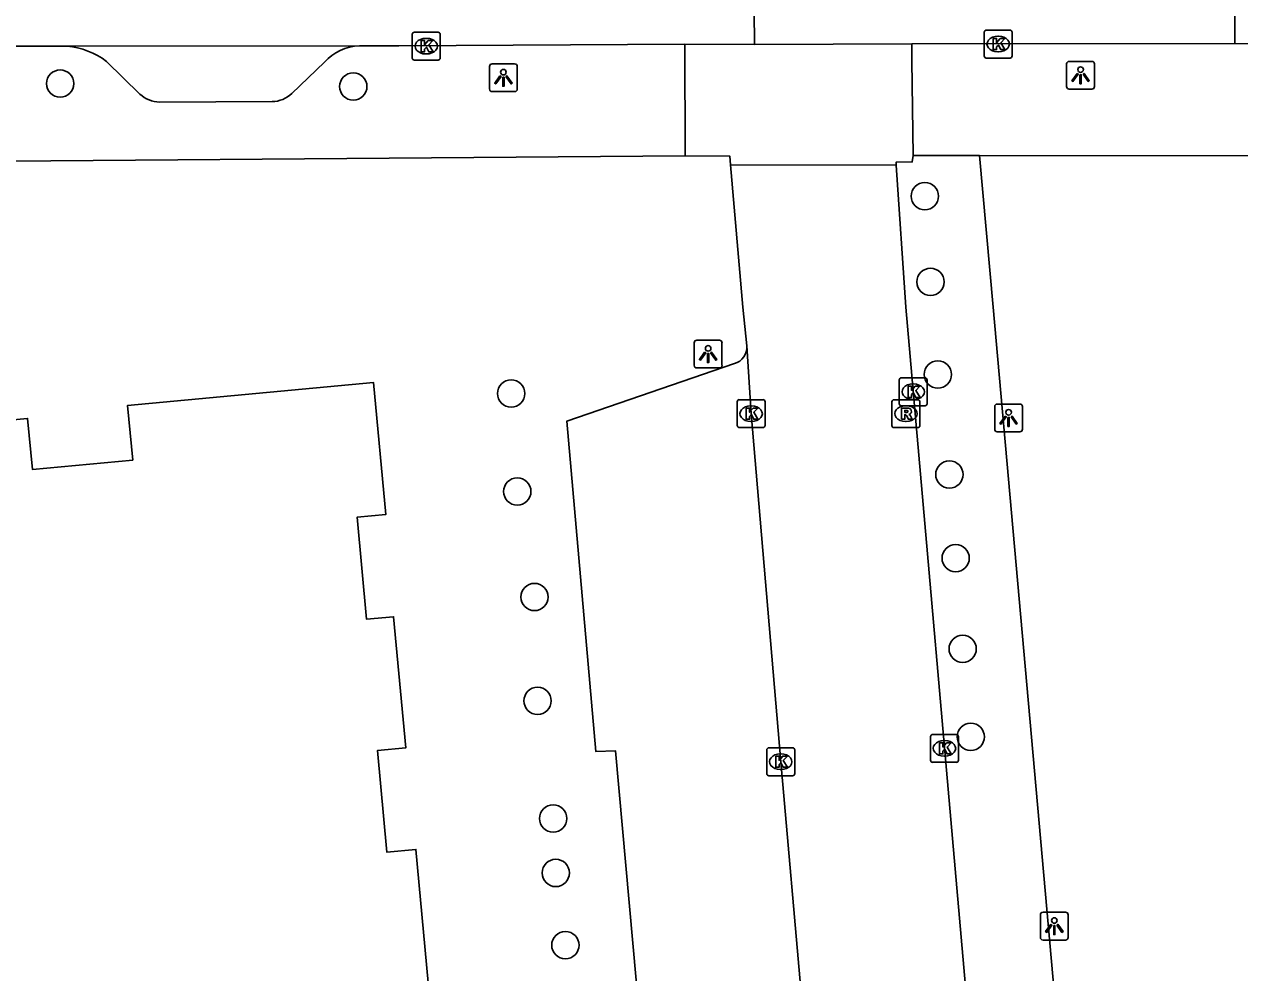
# Model space of a CAD drawing. Extents: x 157793 to 159380, y 380882 to 382313.
# Drawn here: x 158289.2 to 158332.75, y 381226.15 to 381260.13 of the extents above; entities that cross this region are included whole.
import ezdxf

# ---------------------------------------------------------------- set-up
doc = ezdxf.new("R2010")
doc.units = 0
for name, color, linetype in [('IMGEO_Boom', 7, 'Continuous'), ('IMGEO_Kolk', 7, 'Continuous'), ('IMGEO_Lichtpunt', 7, 'Continuous'), ('IMGEO_Pand', 7, 'Continuous'), ('IMGEO_Parkeervlak_open', 7, 'Continuous'), ('IMGEO_Rijbaan_lokaal_gesloten', 7, 'Continuous'), ('IMGEO_Rijbaan_lokaal_open', 7, 'Continuous'), ('IMGEO_Rioolput', 7, 'Continuous'), ('IMGEO_Voetpad_open', 7, 'Continuous')]:
    doc.layers.add(name, color=color, linetype=linetype)

msp = doc.modelspace()

# ---------------------------------------------------------------- linework, layer by layer
at = {"layer": 'IMGEO_Boom'}
for centre in [(158290.482, 381258.006), (158300.989, 381257.9), (158321.471, 381253.975), (158321.672, 381250.901), (158321.935, 381247.586), (158306.644, 381246.901), (158322.349, 381244.003), (158306.866, 381243.391), (158322.575, 381241.005), (158307.482, 381239.612), (158322.826, 381237.753), (158307.594, 381235.89), (158323.115, 381234.603), (158308.153, 381231.677), (158308.242, 381229.725), (158308.588, 381227.14)]:
    msp.add_circle(centre, 0.489, dxfattribs=at)
at = {"layer": 'IMGEO_Kolk'}
for p, q in [((158303.101, 381258.922), (158303.101, 381259.774)), ((158303.176, 381259.848), (158304.028, 381259.848)), ((158303.589, 381259.628), (158303.614, 381259.628)), ((158304.102, 381259.774), (158304.102, 381258.922)), ((158323.597, 381258.997), (158323.597, 381259.849)), ((158323.672, 381259.923), (158324.524, 381259.923)), ((158324.085, 381259.703), (158324.11, 381259.703)), ((158324.598, 381259.849), (158324.598, 381258.997)), ((158304.028, 381258.848), (158303.176, 381258.848)), ((158303.612, 381259.068), (158303.587, 381259.068)), ((158324.524, 381258.923), (158323.672, 381258.923)), ((158324.108, 381259.143), (158324.083, 381259.143)), ((158320.552, 381246.539), (158320.552, 381247.391)), ((158320.627, 381247.465), (158321.479, 381247.465)), ((158321.553, 381247.391), (158321.553, 381246.539)), ((158321.04, 381247.245), (158321.065, 381247.245)), ((158314.745, 381245.756), (158314.745, 381246.608)), ((158314.82, 381246.682), (158315.672, 381246.682)), ((158315.746, 381246.608), (158315.746, 381245.756)), ((158321.063, 381246.685), (158321.038, 381246.685)), ((158315.233, 381246.462), (158315.258, 381246.462)), ((158321.479, 381246.465), (158320.627, 381246.465)), ((158315.672, 381245.682), (158314.82, 381245.682)), ((158315.256, 381245.902), (158315.231, 381245.902)), ((158321.673, 381233.763), (158321.673, 381234.615)), ((158321.748, 381234.689), (158322.6, 381234.689)), ((158322.161, 381234.469), (158322.186, 381234.469)), ((158322.674, 381234.615), (158322.674, 381233.763)), ((158315.805, 381233.285), (158315.805, 381234.137)), ((158315.88, 381234.211), (158316.732, 381234.211)), ((158316.293, 381233.991), (158316.318, 381233.991)), ((158316.806, 381234.137), (158316.806, 381233.285)), ((158322.184, 381233.909), (158322.159, 381233.909)), ((158322.6, 381233.689), (158321.748, 381233.689)), ((158316.732, 381233.211), (158315.88, 381233.211)), ((158316.316, 381233.431), (158316.291, 381233.431))]:
    msp.add_line(p, q, dxfattribs=at)
for points in [[(158303.101, 381258.922), (158303.101, 381259.774)], [(158303.176, 381259.848), (158304.028, 381259.848)], [(158304.102, 381259.774), (158304.102, 381258.922)], [(158323.597, 381258.997), (158323.597, 381259.849)], [(158323.672, 381259.923), (158324.524, 381259.923)], [(158323.918, 381259.623), (158324.041, 381259.623), (158324.041, 381259.472), (158324.171, 381259.623), (158324.335, 381259.623), (158324.189, 381259.472), (158324.342, 381259.223), (158324.19, 381259.223), (158324.105, 381259.387), (158324.041, 381259.32), (158324.041, 381259.223), (158323.918, 381259.223), (158323.918, 381259.623)], [(158324.598, 381259.849), (158324.598, 381258.997)], [(158303.422, 381259.548), (158303.545, 381259.548), (158303.545, 381259.397), (158303.675, 381259.548), (158303.839, 381259.548), (158303.693, 381259.397), (158303.846, 381259.148), (158303.694, 381259.148), (158303.609, 381259.312), (158303.545, 381259.245), (158303.545, 381259.148), (158303.422, 381259.148), (158303.422, 381259.548)], [(158304.028, 381258.848), (158303.176, 381258.848)], [(158324.524, 381258.923), (158323.672, 381258.923)], [(158320.552, 381246.539), (158320.552, 381247.391)], [(158320.627, 381247.465), (158321.479, 381247.465)], [(158321.553, 381247.391), (158321.553, 381246.539)], [(158320.873, 381247.165), (158320.996, 381247.165), (158320.996, 381247.014), (158321.126, 381247.165), (158321.29, 381247.165), (158321.144, 381247.014), (158321.297, 381246.765), (158321.145, 381246.765), (158321.06, 381246.929), (158320.996, 381246.862), (158320.996, 381246.765), (158320.873, 381246.765), (158320.873, 381247.165)], [(158314.745, 381245.756), (158314.745, 381246.608)], [(158314.82, 381246.682), (158315.672, 381246.682)], [(158315.746, 381246.608), (158315.746, 381245.756)], [(158315.066, 381246.382), (158315.189, 381246.382), (158315.189, 381246.231), (158315.319, 381246.382), (158315.483, 381246.382), (158315.337, 381246.231), (158315.49, 381245.982), (158315.338, 381245.982), (158315.253, 381246.146), (158315.189, 381246.079), (158315.189, 381245.982), (158315.066, 381245.982), (158315.066, 381246.382)], [(158321.479, 381246.465), (158320.627, 381246.465)], [(158315.672, 381245.682), (158314.82, 381245.682)], [(158321.673, 381233.763), (158321.673, 381234.615)], [(158321.748, 381234.689), (158322.6, 381234.689)], [(158321.994, 381234.389), (158322.117, 381234.389), (158322.117, 381234.238), (158322.247, 381234.389), (158322.411, 381234.389), (158322.265, 381234.238), (158322.418, 381233.989), (158322.266, 381233.989), (158322.181, 381234.153), (158322.117, 381234.086), (158322.117, 381233.989), (158321.994, 381233.989), (158321.994, 381234.389)], [(158322.674, 381234.615), (158322.674, 381233.763)], [(158315.805, 381233.285), (158315.805, 381234.137)], [(158315.88, 381234.211), (158316.732, 381234.211)], [(158316.126, 381233.911), (158316.249, 381233.911), (158316.249, 381233.76), (158316.379, 381233.911), (158316.543, 381233.911), (158316.397, 381233.76), (158316.55, 381233.511), (158316.398, 381233.511), (158316.313, 381233.675), (158316.249, 381233.608), (158316.249, 381233.511), (158316.126, 381233.511), (158316.126, 381233.911)], [(158316.806, 381234.137), (158316.806, 381233.285)], [(158322.6, 381233.689), (158321.748, 381233.689)], [(158316.732, 381233.211), (158315.88, 381233.211)]]:
    msp.add_lwpolyline(points, dxfattribs=at)
for centre, start, end in [((158303.178, 381259.772), 91.552, 178.448), ((158303.178, 381259.772), 91.552, 178.448), ((158304.026, 381259.772), 1.552, 88.448), ((158304.026, 381259.772), 1.552, 88.448), ((158323.674, 381259.847), 91.552, 178.448), ((158323.674, 381259.847), 91.552, 178.448), ((158324.522, 381259.847), 1.552, 88.448), ((158324.522, 381259.847), 1.552, 88.448), ((158303.178, 381258.924), 181.552, 268.448), ((158303.178, 381258.924), 181.552, 268.448), ((158304.026, 381258.924), 271.552, 358.448), ((158304.026, 381258.924), 271.552, 358.448), ((158323.674, 381258.999), 181.552, 268.448), ((158323.674, 381258.999), 181.552, 268.448), ((158324.522, 381258.999), 271.552, 358.448), ((158324.522, 381258.999), 271.552, 358.448), ((158320.629, 381247.389), 91.552, 178.448), ((158320.629, 381247.389), 91.552, 178.448), ((158321.477, 381247.389), 1.552, 88.448), ((158321.477, 381247.389), 1.552, 88.448), ((158314.822, 381246.606), 91.552, 178.448), ((158314.822, 381246.606), 91.552, 178.448), ((158315.67, 381246.606), 1.552, 88.448), ((158315.67, 381246.606), 1.552, 88.448), ((158320.629, 381246.541), 181.552, 268.448), ((158320.629, 381246.541), 181.552, 268.448), ((158321.477, 381246.541), 271.552, 358.448), ((158321.477, 381246.541), 271.552, 358.448), ((158314.822, 381245.758), 181.552, 268.448), ((158314.822, 381245.758), 181.552, 268.448), ((158315.67, 381245.758), 271.552, 358.448), ((158315.67, 381245.758), 271.552, 358.448), ((158321.75, 381234.613), 91.552, 178.448), ((158321.75, 381234.613), 91.552, 178.448), ((158322.598, 381234.613), 1.552, 88.448), ((158322.598, 381234.613), 1.552, 88.448), ((158315.882, 381234.135), 91.552, 178.448), ((158315.882, 381234.135), 91.552, 178.448), ((158316.73, 381234.135), 1.552, 88.448), ((158316.73, 381234.135), 1.552, 88.448), ((158321.75, 381233.765), 181.552, 268.448), ((158321.75, 381233.765), 181.552, 268.448), ((158322.598, 381233.765), 271.552, 358.448), ((158322.598, 381233.765), 271.552, 358.448), ((158315.882, 381233.287), 181.552, 268.448), ((158315.882, 381233.287), 181.552, 268.448), ((158316.73, 381233.287), 271.552, 358.448), ((158316.73, 381233.287), 271.552, 358.448)]:
    msp.add_arc(centre, 0.0765, start, end, dxfattribs=at)
for centre, major_axis, ratio, start_param, end_param in [((158303.588, 381259.348), (-0.387, 0.002), 0.722429, 4.712389, 7.853982), ((158303.613, 381259.348), (-0.39, 0.002), 0.717154, 1.570796, 4.712389), ((158324.084, 381259.423), (-0.387, 0.002), 0.722429, 4.712389, 7.853982), ((158324.109, 381259.423), (-0.39, 0.002), 0.717154, 1.570796, 4.712389), ((158321.039, 381246.965), (-0.387, 0.002), 0.722429, 4.712389, 7.853982), ((158321.064, 381246.965), (-0.39, 0.002), 0.717154, 1.570796, 4.712389), ((158315.232, 381246.182), (-0.387, 0.002), 0.722429, 4.712389, 7.853982), ((158315.257, 381246.182), (-0.39, 0.002), 0.717154, 1.570796, 4.712389), ((158322.16, 381234.189), (-0.387, 0.002), 0.722429, 4.712389, 7.853982), ((158322.185, 381234.189), (-0.39, 0.002), 0.717154, 1.570796, 4.712389), ((158316.292, 381233.711), (-0.387, 0.002), 0.722429, 4.712389, 7.853982), ((158316.317, 381233.711), (-0.39, 0.002), 0.717154, 1.570796, 4.712389)]:
    msp.add_ellipse(centre, major_axis=major_axis, ratio=ratio, start_param=start_param, end_param=end_param, dxfattribs=at)
at = {"layer": 'IMGEO_Lichtpunt'}
for p, q in [((158306.771, 381258.715), (158305.963, 381258.715)), ((158306.771, 381258.715), (158305.963, 381258.715)), ((158327.454, 381258.804), (158326.646, 381258.804)), ((158327.454, 381258.804), (158326.646, 381258.804)), ((158305.869, 381258.62), (158305.869, 381257.813)), ((158305.869, 381258.62), (158305.869, 381257.813)), ((158306.865, 381257.813), (158306.865, 381258.62)), ((158306.865, 381257.813), (158306.865, 381258.62)), ((158326.552, 381258.709), (158326.552, 381257.902)), ((158326.552, 381258.709), (158326.552, 381257.902)), ((158327.548, 381257.902), (158327.548, 381258.709)), ((158327.548, 381257.902), (158327.548, 381258.709)), ((158305.963, 381257.719), (158306.771, 381257.719)), ((158305.963, 381257.719), (158306.771, 381257.719)), ((158326.646, 381257.808), (158327.454, 381257.808)), ((158326.646, 381257.808), (158327.454, 381257.808)), ((158313.205, 381248.72), (158313.205, 381247.913)), ((158313.205, 381248.72), (158313.205, 381247.913)), ((158314.107, 381248.815), (158313.299, 381248.815)), ((158314.107, 381248.815), (158313.299, 381248.815)), ((158314.201, 381247.913), (158314.201, 381248.72)), ((158314.201, 381247.913), (158314.201, 381248.72)), ((158313.299, 381247.819), (158314.107, 381247.819)), ((158313.299, 381247.819), (158314.107, 381247.819)), ((158324.875, 381246.527), (158324.067, 381246.527)), ((158324.875, 381246.527), (158324.067, 381246.527)), ((158323.973, 381246.432), (158323.973, 381245.625)), ((158323.973, 381246.432), (158323.973, 381245.625)), ((158324.969, 381245.625), (158324.969, 381246.432)), ((158324.969, 381245.625), (158324.969, 381246.432)), ((158324.067, 381245.531), (158324.875, 381245.531)), ((158324.067, 381245.531), (158324.875, 381245.531)), ((158326.513, 381228.319), (158325.705, 381228.319)), ((158326.513, 381228.319), (158325.705, 381228.319)), ((158325.611, 381228.224), (158325.611, 381227.417)), ((158325.611, 381228.224), (158325.611, 381227.417)), ((158326.607, 381227.417), (158326.607, 381228.224)), ((158326.607, 381227.417), (158326.607, 381228.224)), ((158325.705, 381227.323), (158326.513, 381227.323)), ((158325.705, 381227.323), (158326.513, 381227.323))]:
    msp.add_line(p, q, dxfattribs=at)
for points in [[(158306.243, 381258.284), (158306.282, 381258.256), (158306.094, 381257.994), (158306.056, 381258.021), (158306.243, 381258.284)], [(158306.455, 381258.256), (158306.493, 381258.283), (158306.68, 381258.021), (158306.641, 381257.993), (158306.455, 381258.256)], [(158326.926, 381258.373), (158326.965, 381258.345), (158326.777, 381258.083), (158326.739, 381258.11), (158326.926, 381258.373)], [(158327.028, 381258.325), (158327.075, 381258.325), (158327.075, 381258.003), (158327.028, 381258.003), (158327.028, 381258.325)], [(158327.138, 381258.345), (158327.176, 381258.372), (158327.363, 381258.11), (158327.324, 381258.082), (158327.138, 381258.345)], [(158306.345, 381258.236), (158306.392, 381258.236), (158306.392, 381257.914), (158306.345, 381257.914), (158306.345, 381258.236)], [(158313.579, 381248.384), (158313.618, 381248.356), (158313.43, 381248.094), (158313.392, 381248.121), (158313.579, 381248.384)], [(158313.681, 381248.336), (158313.728, 381248.336), (158313.728, 381248.014), (158313.681, 381248.014), (158313.681, 381248.336)], [(158313.791, 381248.356), (158313.829, 381248.383), (158314.016, 381248.121), (158313.977, 381248.093), (158313.791, 381248.356)], [(158324.347, 381246.096), (158324.386, 381246.068), (158324.198, 381245.806), (158324.16, 381245.833), (158324.347, 381246.096)], [(158324.559, 381246.068), (158324.597, 381246.095), (158324.784, 381245.833), (158324.745, 381245.805), (158324.559, 381246.068)], [(158324.449, 381246.048), (158324.496, 381246.048), (158324.496, 381245.726), (158324.449, 381245.726), (158324.449, 381246.048)], [(158325.985, 381227.888), (158326.024, 381227.86), (158325.836, 381227.598), (158325.798, 381227.625), (158325.985, 381227.888)], [(158326.087, 381227.84), (158326.134, 381227.84), (158326.134, 381227.518), (158326.087, 381227.518), (158326.087, 381227.84)], [(158326.197, 381227.86), (158326.235, 381227.887), (158326.422, 381227.625), (158326.383, 381227.597), (158326.197, 381227.86)]]:
    msp.add_lwpolyline(points, dxfattribs=at)
for centre in [(158306.368, 381258.418), (158327.051, 381258.507), (158313.704, 381248.518), (158324.472, 381246.23), (158326.11, 381228.022)]:
    msp.add_circle(centre, 0.0994, dxfattribs=at)
for centre, start, end in [((158305.963, 381258.62), 90, 180), ((158305.963, 381258.62), 90, 180), ((158306.771, 381258.62), 0, 90), ((158306.771, 381258.62), 0, 90), ((158326.646, 381258.709), 90, 180), ((158326.646, 381258.709), 90, 180), ((158327.454, 381258.709), 0, 90), ((158327.454, 381258.709), 0, 90), ((158326.646, 381257.902), 180, 270), ((158326.646, 381257.902), 180, 270), ((158327.454, 381257.902), 270, 0), ((158327.454, 381257.902), 270, 360), ((158305.963, 381257.813), 180, 270), ((158305.963, 381257.813), 180, 270), ((158306.771, 381257.813), 270, 0), ((158306.771, 381257.813), 270, 360), ((158313.299, 381248.72), 90, 180), ((158313.299, 381248.72), 90, 180), ((158314.107, 381248.72), 0, 90), ((158314.107, 381248.72), 0, 90), ((158313.299, 381247.913), 180, 270), ((158313.299, 381247.913), 180, 270), ((158314.107, 381247.913), 270, 0), ((158314.107, 381247.913), 270, 360), ((158324.067, 381246.432), 90, 180), ((158324.067, 381246.432), 90, 180), ((158324.875, 381246.432), 0, 90), ((158324.875, 381246.432), 0, 90), ((158324.067, 381245.625), 180, 270), ((158324.067, 381245.625), 180, 270), ((158324.875, 381245.625), 270, 0), ((158324.875, 381245.625), 270, 360), ((158325.705, 381228.224), 90, 180), ((158325.705, 381228.224), 90, 180), ((158326.513, 381228.224), 0, 90), ((158326.513, 381228.224), 0, 90), ((158325.705, 381227.417), 180, 270), ((158325.705, 381227.417), 180, 270), ((158326.513, 381227.417), 270, 0), ((158326.513, 381227.417), 270, 360)]:
    msp.add_arc(centre, 0.0946, start, end, dxfattribs=at)
at = {"layer": 'IMGEO_Pand'}
msp.add_lwpolyline([(158280.546, 381245.199), (158289.317, 381246.013), (158289.487, 381244.186), (158293.084, 381244.52), (158292.902, 381246.477), (158301.714, 381247.294), (158302.153, 381242.563), (158301.124, 381242.467), (158301.463, 381238.817), (158302.43, 381238.907), (158302.866, 381234.204), (158301.855, 381234.11), (158302.193, 381230.47), (158303.234, 381230.567), (158303.676, 381225.796), (158302.633, 381225.699), (158303.022, 381221.509), (158299.934, 381221.222), (158300.33, 381216.952)], dxfattribs=at)
at = {"layer": 'IMGEO_Parkeervlak_open'}
msp.add_lwpolyline([(158314.647, 381247.973), (158308.638, 381245.91), (158309.681, 381234.077), (158310.379, 381234.104), (158311.372, 381223.1), (158316.442, 381225.028)], dxfattribs=at)
msp.add_arc((158314.467, 381248.572), 0.625, 286.7315, 3.345, dxfattribs=at)
at = {"layer": 'IMGEO_Rijbaan_lokaal_gesloten'}
for points in [[(158315.308, 381265.4), (158315.363, 381259.413)], [(158332.578, 381259.441), (158332.537, 381265.427)], [(158290.731, 381259.346), (158288.767, 381259.35), (158286.662, 381259.328)], [(158290.731, 381259.346), (158301.209, 381259.362)], [(158312.871, 381259.424), (158302.623, 381259.359), (158301.209, 381259.362)], [(158315.363, 381259.413), (158312.871, 381259.424)], [(158359.295, 381259.485), (158354.637, 381259.474), (158351.694, 381259.465), (158338.41, 381259.425), (158335.765, 381259.432), (158332.578, 381259.441)]]:
    msp.add_lwpolyline(points, dxfattribs=at)
at = {"layer": 'IMGEO_Rijbaan_lokaal_open'}
for points in [[(158321.002, 381259.426), (158315.363, 381259.413)], [(158332.578, 381259.441), (158321.002, 381259.426)], [(158314.505, 381255.1), (158320.437, 381255.089)], [(158315.091, 381248.608), (158314.953, 381250), (158314.505, 381255.1)], [(158322.923, 381225.654), (158320.788, 381250), (158320.437, 381255.089)], [(158317.065, 381225.153), (158316.305, 381233.712), (158315.245, 381246.182), (158315.091, 381248.608)]]:
    msp.add_lwpolyline(points, dxfattribs=at)
at = {"layer": 'IMGEO_Rioolput'}
for p, q in [((158320.291, 381245.754), (158320.291, 381246.606)), ((158320.366, 381246.68), (158321.218, 381246.68)), ((158321.292, 381246.606), (158321.292, 381245.754)), ((158320.779, 381246.46), (158320.804, 381246.46)), ((158321.218, 381245.68), (158320.366, 381245.68)), ((158320.802, 381245.9), (158320.777, 381245.9))]:
    msp.add_line(p, q, dxfattribs=at)
for points in [[(158320.291, 381245.754), (158320.291, 381246.606)], [(158320.366, 381246.68), (158321.218, 381246.68)], [(158321.292, 381246.606), (158321.292, 381245.754)], [(158320.88, 381246.378), (158320.628, 381246.38), (158320.628, 381245.98)], [(158320.628, 381245.98), (158320.752, 381245.98), (158320.752, 381246.142), (158320.763, 381246.142)], [(158320.806, 381246.299), (158320.752, 381246.299), (158320.752, 381246.218)], [(158320.752, 381246.218), (158320.804, 381246.218)], [(158320.81, 381246.113), (158320.881, 381245.98), (158321.021, 381245.98), (158320.956, 381246.106)], [(158321.218, 381245.68), (158320.366, 381245.68)]]:
    msp.add_lwpolyline(points, dxfattribs=at)
for centre, radius, start, end in [((158320.368, 381246.604), 0.0765, 91.552, 178.448), ((158320.368, 381246.604), 0.0765, 91.552, 178.448), ((158321.216, 381246.604), 0.0765, 1.552, 88.448), ((158321.216, 381246.604), 0.0765, 1.552, 88.448), ((158320.762, 381246.089), 0.0533, 26.0293, 88.6989), ((158320.788, 381246.407), 0.19, 274.7715, 282.9687), ((158320.812, 381246.203), 0.0964, 77.0061, 93.1865), ((158320.826, 381246.26), 0.0378, 276.6634, 79.6772), ((158320.879, 381246.268), 0.109, 350.3612, 89.416), ((158320.877, 381246.268), 0.112, 277.5842, 350.9817), ((158320.861, 381246.053), 0.108, 29.5134, 73.7905), ((158320.368, 381245.756), 0.0765, 181.552, 268.448), ((158320.368, 381245.756), 0.0765, 181.552, 268.448), ((158321.216, 381245.756), 0.0765, 271.552, 358.448), ((158321.216, 381245.756), 0.0765, 271.552, 358.448)]:
    msp.add_arc(centre, radius, start, end, dxfattribs=at)
for centre, major_axis, ratio, start_param, end_param in [((158320.778, 381246.18), (-0.387, 0.002), 0.722429, 4.712389, 7.853982), ((158320.803, 381246.18), (-0.39, 0.002), 0.717154, 1.570796, 4.712389)]:
    msp.add_ellipse(centre, major_axis=major_axis, ratio=ratio, start_param=start_param, end_param=end_param, dxfattribs=at)
at = {"layer": 'IMGEO_Voetpad_open'}
for points in [[(158312.882, 381255.424), (158312.871, 381259.424)], [(158321.051, 381255.433), (158321.009, 381258.825), (158321.002, 381259.426)], [(158293.343, 381257.626), (158292.148, 381258.802)], [(158299.957, 381258.773), (158298.783, 381257.657)], [(158298.081, 381257.362), (158294.049, 381257.347)], [(158279.533, 381255.153), (158312.882, 381255.424)], [(158312.882, 381255.424), (158314.48, 381255.41), (158314.505, 381255.1)], [(158320.437, 381255.089), (158320.439, 381255.189), (158321.02, 381255.203), (158321.051, 381255.433)], [(158321.051, 381255.433), (158323.432, 381255.431)], [(158323.432, 381255.431), (158354.812, 381255.407), (158361.586, 381255.498), (158363.503, 381255.524)], [(158323.432, 381255.431), (158323.916, 381250), (158327.593, 381208.735), (158343.248, 381210.224), (158342.684, 381216.132), (158344.186, 381216.287)]]:
    msp.add_lwpolyline(points, dxfattribs=at)
for centre, radius, start, end in [((158290.495, 381256.615), 2.741, 52.9242, 85.0712), ((158301.288, 381257.569), 1.795, 92.5246, 137.8644), ((158294.054, 381258.392), 1.045, 227.1295, 269.7442), ((158298.074, 381258.362), 1, 270.4166, 315.1705)]:
    msp.add_arc(centre, radius, start, end, dxfattribs=at)

doc.saveas('drawing.dxf')
